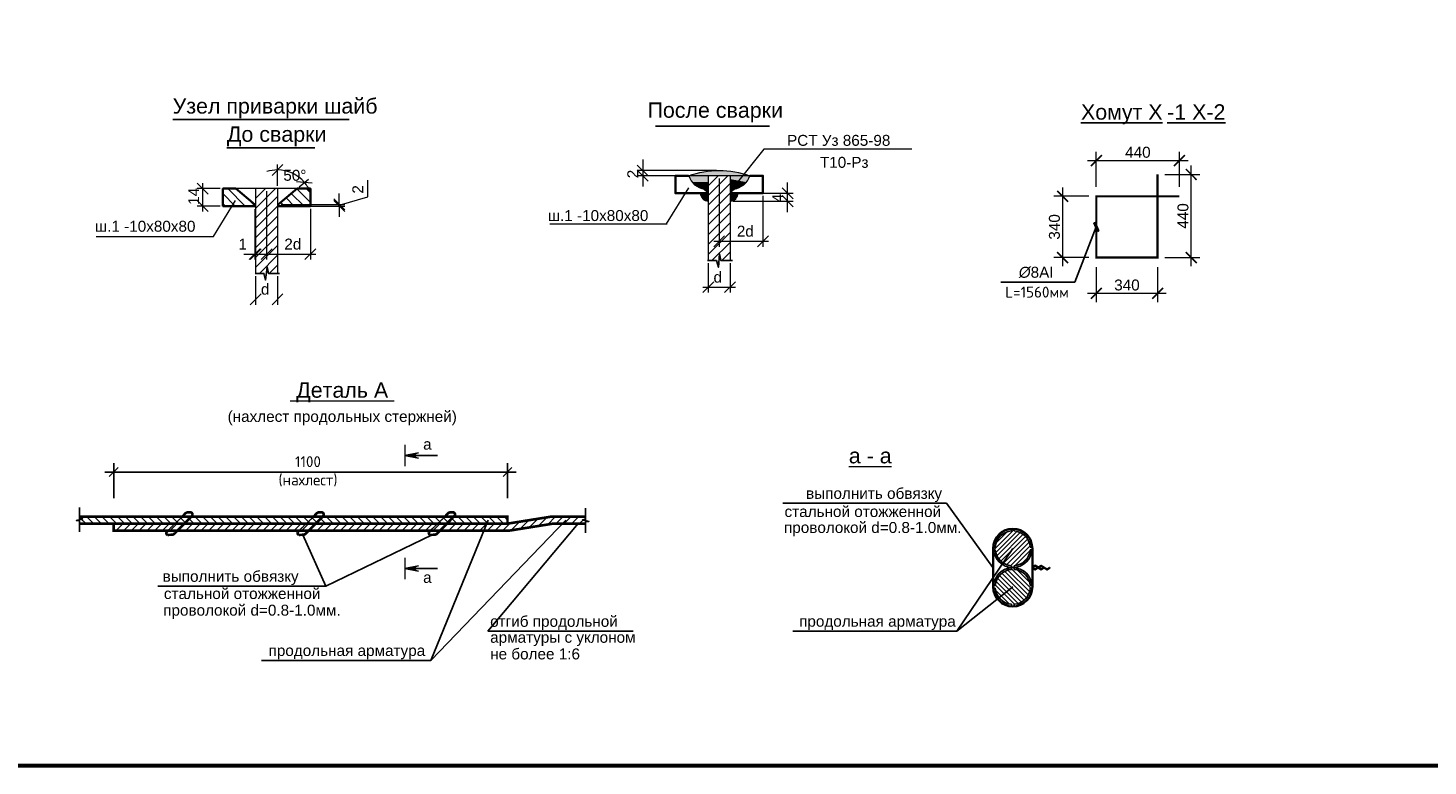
# Model space of a CAD drawing. Header units: millimetres. Extents: x 2063114 to 14983986, y -126020516 to 213791.
# Tile 528 of 656: x 2323923 to 2355918, y -467191 to -450328. Entities that reach past the tile are written whole.
import ezdxf
from ezdxf.enums import TextEntityAlignment as Align

# ---------------------------------------------------------------- set-up
doc = ezdxf.new("R2010")
doc.units = ezdxf.units.MM
doc.linetypes.add('HIDDEN', pattern=[0.375, 0.25, -0.125])
doc.layers.get('Defpoints').update_dxf_attribs({"color": 6, "lineweight": 35})
for name, color, linetype, lineweight in [('007-Extension', 32, 'Continuous', 15), ('RRRштриховка', 254, 'Continuous', 0), ('Арматура', 141, 'Continuous', 20), ('РАЗМЕР АР', 150, 'Continuous', 20)]:
    doc.layers.add(name, color=color, linetype=linetype, lineweight=lineweight)
for name, color, linetype in [('PDF _0', 7, 'Continuous'), ('PDF _ар-ра', 7, 'Continuous'), ('PDF _РАЗМЕРЫ КЖ', 7, 'Continuous'), ('PDF _Текст', 7, 'Continuous')]:
    doc.layers.add(name, color=color, linetype=linetype)
doc.styles.get("Standard").update_dxf_attribs({"font": 'arial.ttf'})
doc.dimstyles.new('STANDARD$0', dxfattribs={"dimtxt": 250, "dimasz": 200, "dimexe": 200, "dimexo": 300, "dimgap": 100, "dimtad": 1, "dimdec": 0, "dimzin": 1, "dimdsep": 46, "dimtxsty": 'Standard', "dimblk1": 'OBLIQUE', "dimblk2": 'OBLIQUE', "dimsah": 1, "dimcen": 2.5, "dimdle": 200, "dimadec": 0, "dimazin": 0, "dimtfac": 1, "dimtdec": 0, "dimtmove": 0, "dimatfit": 3, "dimldrblk": 'OBLIQUE', "dimfxl": 600, "dimfxlon": 1, "dimtolj": 1, "dimtzin": 1, "dimarcsym": 0})

# ---------------------------------------------------------------- blocks, each defined once
blk = doc.blocks.new('*U1592')
at = {"color": 0, "lineweight": 60, "ltscale": 25}
blk.add_lwpolyline([(-57400, 41500), (-500, 41500), (-500, 500), (-57400, 500)], close=True, dxfattribs=at)
blk = doc.blocks.new('_Oblique')
at = {"color": 0, "linetype": 'ByBlock', "lineweight": -2}
blk.add_line((-0.5, -0.5), (0.5, 0.5), dxfattribs=at)
blk = doc.blocks.new('*D2028')
at = {"layer": 'Defpoints', "color": 0, "lineweight": 30, "transparency": 16777216}
for p in [(2325881, -460474), (2325881, -461493), (2334881, -461493)]:
    blk.add_point(p, dxfattribs=at)
at = {"layer": 'РАЗМЕР АР', "color": 0, "lineweight": -2, "transparency": 16777216}
for p, q in [((2325881, -461074), (2325881, -460274)), ((2334881, -461074), (2334881, -460274)), ((2335081, -460474), (2325681, -460474))]:
    blk.add_line(p, q, dxfattribs=at)
at = {"layer": 'РАЗМЕР АР', "color": 0, "lineweight": -2, "transparency": 16777216, "xscale": 200, "yscale": 200, "zscale": 200, "rotation": 180}
blk.add_blockref('_Oblique', (2325881, -460474), dxfattribs=at)
at = {"layer": 'РАЗМЕР АР', "color": 0, "lineweight": -2, "transparency": 16777216, "xscale": 200, "yscale": 200, "zscale": 200}
blk.add_blockref('_Oblique', (2334881, -460474), dxfattribs=at)
at = {"layer": 'РАЗМЕР АР', "color": 0, "transparency": 16777216, "insert": (2330321, -460457), "char_height": 250, "attachment_point": 5}
blk.add_mtext('\\A1;{\\fISOCPEUR|b0|i0|c204|p34;1100\\P(нахлест)}', dxfattribs=at)
blk = doc.blocks.new('_ArchTick')
at = {"color": 0, "linetype": 'ByBlock', "const_width": 0.15}
blk.add_lwpolyline([(-0.5, -0.5), (0.5, 0.5)], dxfattribs=at)

msp = doc.modelspace()

# ---------------------------------------------------------------- hatches: boundary and pattern name
h = msp.add_hatch(color=0)
h.paths.add_polyline_path([(2332845.53345, -460034.50896), (2332536.15845, -460096.38396), (2332752.72095, -460096.38396)])
h.paths.add_polyline_path([(2332752.72095, -460096.38396), (2332536.15845, -460096.38396), (2332845.53345, -460158.25896)])
h = msp.add_hatch(color=0)
h.paths.add_polyline_path([(2332845.53345, -462740.38602), (2332536.15845, -462678.51102), (2332752.72095, -462678.51102)])
h.paths.add_polyline_path([(2332752.72095, -462678.51102), (2332536.15845, -462678.51102), (2332845.53345, -462616.63602)])
at = {"layer": 'RRRштриховка', "ltscale": 1.5}
h = msp.add_hatch(dxfattribs=at)
h.set_pattern_fill('ANSI31', color=0, scale=1000, angle=180, style=0)
h.set_pattern_definition([(135, (2027534.72, -530935.65), (88.38835, 88.38835), [])])
h.paths.add_polyline_path([(2334441.83175, -461573.41885), (2334074.52502, -461573.41885), (2334153.5045, -461493.41885), (2334409.0165, -461493.41885)])
h.paths.add_polyline_path([(2334881.01492, -461653.41885), (2333995.54554, -461653.41885), (2334074.52502, -461573.41885), (2334881.01492, -461573.41885)])
h.paths.add_polyline_path([(2334881.01492, -461573.41885), (2334441.83175, -461573.41885), (2334409.0165, -461493.41885), (2334881.01492, -461493.41885)])
h.paths.add_polyline_path([(2333869.11219, -461573.41885), (2331074.52502, -461573.41885), (2331153.5045, -461493.41885), (2333953.83883, -461493.41885)])
h.paths.add_polyline_path([(2333784.38554, -461653.41885), (2330995.54554, -461653.41885), (2331074.52502, -461573.41885), (2333869.11219, -461573.41885)])
h.paths.add_polyline_path([(2333995.54554, -461653.41885), (2333784.38554, -461653.41885), (2333869.11219, -461573.41885), (2334074.52502, -461573.41885)])
h.paths.add_polyline_path([(2334074.52502, -461573.41885), (2333869.11219, -461573.41885), (2333953.83883, -461493.41885), (2334153.5045, -461493.41885)])
h.paths.add_polyline_path([(2330995.54554, -461653.41885), (2330784.38554, -461653.41885), (2330869.11219, -461573.41885), (2331074.52502, -461573.41885)])
h.paths.add_polyline_path([(2331074.52502, -461573.41885), (2330869.11219, -461573.41885), (2330953.83883, -461493.41885), (2331153.5045, -461493.41885)])
h.paths.add_polyline_path([(2327784.38554, -461653.41885), (2325881.01492, -461653.41885), (2325112.98635, -461653.41885), (2325112.98635, -461592.7072), (2325187.98635, -461592.7072), (2325105.32198, -461573.41885), (2327869.11219, -461573.41885)])
h.paths.add_polyline_path([(2327869.11219, -461573.41885), (2325105.32198, -461573.41885), (2325037.98635, -461557.7072), (2325112.98635, -461557.7072), (2325112.98635, -461493.41885), (2327953.83883, -461493.41885)])
h.paths.add_polyline_path([(2330784.38554, -461653.41885), (2327995.54554, -461653.41885), (2328074.52502, -461573.41885), (2330869.11219, -461573.41885)])
h.paths.add_polyline_path([(2330869.11219, -461573.41885), (2328074.52502, -461573.41885), (2328153.5045, -461493.41885), (2330953.83883, -461493.41885)])
h.paths.add_polyline_path([(2327995.54554, -461653.41885), (2327784.38554, -461653.41885), (2327869.11219, -461573.41885), (2328074.52502, -461573.41885)])
h.paths.add_polyline_path([(2328074.52502, -461573.41885), (2327869.11219, -461573.41885), (2327953.83883, -461493.41885), (2328153.5045, -461493.41885)])
h = msp.add_hatch(dxfattribs=at)
h.set_pattern_fill('ANSI31', color=0, scale=1000, angle=90, style=0)
h.set_pattern_definition([(225, (2027534.72, -530935.65), (-88.38835, 88.38835), [])])
h.paths.add_polyline_path([(2330614.93226, -461813.41885), (2327837.58658, -461813.41885), (2327995.54554, -461653.41885), (2330784.38554, -461653.41885)])
h.paths.add_polyline_path([(2333614.93226, -461813.41885), (2330837.58658, -461813.41885), (2330995.54554, -461653.41885), (2333784.38554, -461653.41885)])
h.paths.add_polyline_path([(2327614.93226, -461813.41885), (2325881.01492, -461813.41885), (2325881.01492, -461653.41885), (2327784.38554, -461653.41885)])
h.paths.add_polyline_path([(2327837.58658, -461813.41885), (2327614.93226, -461813.41885), (2327784.38554, -461653.41885), (2327995.54554, -461653.41885)])
h.paths.add_polyline_path([(2330837.58658, -461813.41885), (2330614.93226, -461813.41885), (2330784.38554, -461653.41885), (2330995.54554, -461653.41885)])
h.paths.add_polyline_path([(2333837.58658, -461813.41885), (2333614.93226, -461813.41885), (2333784.38554, -461653.41885), (2333995.54554, -461653.41885)])
h.paths.add_polyline_path([(2336217.48835, -461573.41885), (2335381.01492, -461573.41885), (2335881.01492, -461493.41885), (2336140.33071, -461493.41885)])
h.paths.add_polyline_path([(2336702.59462, -461573.41885), (2336217.48835, -461573.41885), (2336140.33071, -461493.41885), (2336666.17132, -461493.41885), (2336666.17132, -461517.7072), (2336591.17132, -461517.7072)])
h.paths.add_polyline_path([(2336666.17132, -461653.41885), (2335921.01492, -461653.41885), (2334921.01492, -461813.41885), (2333837.58658, -461813.41885), (2333995.54554, -461653.41885), (2334881.01492, -461653.41885), (2335381.01492, -461573.41885), (2336702.59462, -461573.41885), (2336741.17132, -461592.7072), (2336666.17132, -461592.7072)])
h = msp.add_hatch(dxfattribs=at)
h.set_pattern_fill('ANSI31', color=0, scale=600, style=0)
h.set_pattern_definition([(45, (2250306.44, -1189455.72), (-53.0330086, 53.0330086), [])])
h.paths.add_polyline_path([(2346458.28794, -462657.27937), (2346458.28794, -462617.17671, 0.370891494), (2346827.16135, -462248.30329), (2346867.26402, -462248.30329, 0.0341306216), (2346867.26402, -462188.30329), (2346827.16135, -462188.30329, 0.370891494), (2346458.28794, -461819.42988), (2346458.28794, -461779.32721, 0.0170603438), (2346428.28794, -461778.30329, 0.0170603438), (2346398.28794, -461779.32721), (2346398.28794, -461819.42988, 0.370891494), (2346029.41453, -462188.30329), (2345989.31186, -462188.30329, 0.0341306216), (2345989.31186, -462248.30329), (2346029.41453, -462248.30329, 0.370891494), (2346398.28794, -462617.17671), (2346398.28794, -462657.27937, 0.0170603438), (2346428.28794, -462658.30329, 0.0170603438)])
h = msp.add_hatch(dxfattribs=at)
h.set_pattern_fill('ANSI31', color=0, scale=600, angle=-90, style=0)
h.set_pattern_definition([(315, (2106123.67, -2303851.72), (53.0330086, 53.0330086), [])])
h.paths.add_polyline_path([(2346458.28794, -463537.27937), (2346458.28794, -463497.17671, 0.370891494), (2346827.16135, -463128.30329), (2346867.26402, -463128.30329, 0.0341306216), (2346867.26402, -463068.30329), (2346827.16135, -463068.30329, 0.370891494), (2346458.28794, -462699.42988), (2346458.28794, -462659.32721, 0.0170603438), (2346428.28794, -462658.30329, 0.0170603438), (2346398.28794, -462659.32721), (2346398.28794, -462699.42988, 0.370891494), (2346029.41453, -463068.30329), (2345989.31186, -463068.30329, 0.0341306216), (2345989.31186, -463128.30329), (2346029.41453, -463128.30329, 0.370891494), (2346398.28794, -463497.17671), (2346398.28794, -463537.27937, 0.0170603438), (2346428.28794, -463538.30329, 0.0170603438)])

# ---------------------------------------------------------------- linework, layer by layer
at = {"lineweight": 25}
for p, q in [((2348308.33976, -454769.66133), (2348280.88552, -454781.75534)), ((2348280.88552, -454781.75534), (2348366.40312, -454975.88614)), ((2348393.85735, -454963.79213), (2348308.33976, -454769.66133)), ((2348366.40312, -454975.88614), (2348393.85735, -454963.79213))]:
    msp.add_line(p, q, dxfattribs=at)
msp.add_lwpolyline([(2348337.37144, -454872.77374), (2347845.97703, -456137.97581)], dxfattribs=at)
at = {"lineweight": 25, "extrusion": (0, 1, 0), "elevation": -456137.97581}
msp.add_lwpolyline([(-2347845.97703, 0), (-2346151.59422, 0)], dxfattribs=at)
at = {"color": 0, "const_width": 30.9375}
for points in [[(2332536.15845, -459848.88396), (2332536.15845, -460343.88396)], [(2332536.15845, -462926.01102), (2332536.15845, -462431.01102)]]:
    msp.add_lwpolyline(points, dxfattribs=at)
at = {"color": 0}
for points in [[(2332536.15845, -460096.38396), (2332845.53345, -460034.50896)], [(2332536.15845, -460096.38396), (2333278.65845, -460096.38396)], [(2332536.15845, -460096.38396), (2332845.53345, -460158.25896)], [(2325099.08967, -461283.41885), (2325099.08967, -461544.1305), (2325174.08967, -461544.1305), (2325024.08967, -461579.1305), (2325099.08967, -461579.1305), (2325099.08967, -461843.41885)], [(2336666.17132, -461863.41885), (2336666.17132, -461602.7072), (2336741.17132, -461602.7072), (2336591.17132, -461567.7072), (2336666.17132, -461567.7072), (2336666.17132, -461303.41885)], [(2344913.04251, -461186.65531), (2341172.39873, -461186.65531)], [(2330206.10467, -461909.22804), (2330727.18229, -463082.1474), (2333158.27218, -461909.22804)], [(2332536.15845, -462678.51102), (2332845.53345, -462616.63602)], [(2332536.15845, -462678.51102), (2333278.65845, -462678.51102)], [(2332536.15845, -462678.51102), (2332845.53345, -462740.38602)], [(2326888.5518, -463082.1474), (2330727.18229, -463082.1474)], [(2345146.7387, -464108.3309), (2346428.28794, -463098.30329)], [(2337750.96141, -464110.49697), (2334430.15283, -464110.49697)], [(2341403.46623, -464108.3309), (2345146.7387, -464108.3309)], [(2329256.36409, -464776.95633), (2333127.77091, -464776.95633)]]:
    msp.add_lwpolyline(points, dxfattribs=at)
at = {"color": 0, "ltscale": 1.5, "const_width": 60}
for points in [[(2327114.93226, -461813.41885), (2327084.44357, -461853.06764, 0.406548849), (2327113.62066, -461910.37644), (2327202.92369, -461908.07964, 0.2244986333), (2327280.21051, -461871.53629), (2327670.40636, -461476.2986, 0.6333215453), (2327631.76295, -461394.57027), (2327583.93045, -461394.57027, 0.2204430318), (2327507.6337, -461429.92659), (2327453.83883, -461493.41885)], [(2330114.93226, -461813.41885), (2330084.44357, -461853.06764, 0.406548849), (2330113.62066, -461910.37644), (2330202.92369, -461908.07964, 0.2244986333), (2330280.21051, -461871.53629), (2330670.40636, -461476.2986, 0.6333215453), (2330631.76295, -461394.57027), (2330583.93045, -461394.57027, 0.2204430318), (2330507.6337, -461429.92659), (2330453.83883, -461493.41885)], [(2333114.93226, -461813.41885), (2333084.44357, -461853.06764, 0.406548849), (2333113.62066, -461910.37644), (2333202.92369, -461908.07964, 0.2244986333), (2333280.21051, -461871.53629), (2333670.40636, -461476.2986, 0.6333215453), (2333631.76295, -461394.57027), (2333583.93045, -461394.57027, 0.2204430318), (2333507.6337, -461429.92659), (2333453.83883, -461493.41885)]]:
    msp.add_lwpolyline(points, format="xyb", dxfattribs=at)
at = {"color": 0, "ltscale": 1.5}
for points in [[(2344913.04251, -461186.65531), (2345972.28794, -462658.30329)], [(2333127.77091, -464776.95633), (2334441.8809, -461573.29901)], [(2333127.77091, -464776.95633), (2336215.99459, -461574.96764)], [(2336495.18616, -461653.41885), (2334430.15283, -464110.49697)], [(2346398.28794, -461819.42988), (2346398.28794, -461779.32721)], [(2346458.28794, -461819.42988), (2346458.28794, -461779.32721)], [(2345146.7387, -464108.3309), (2346428.28794, -462218.30329)], [(2345988.28794, -463098.30329), (2345988.28794, -462218.30329)], [(2346029.41453, -462188.30329), (2345989.31186, -462188.30329)], [(2346029.41453, -462248.30329), (2345989.31186, -462248.30329)], [(2346827.16135, -462188.30329), (2346867.26402, -462188.30329)], [(2346827.16135, -462248.30329), (2346867.26402, -462248.30329)], [(2346868.28794, -463098.30329), (2346868.28794, -462218.30329)], [(2346398.28794, -462617.17671), (2346398.28794, -462657.27937)], [(2346458.28794, -462617.17671), (2346458.28794, -462657.27937)], [(2346939.69496, -462605.37611), (2346868.28794, -462648.22033)], [(2346868.28794, -462648.22033), (2346939.69496, -462605.37611), (2347077.17567, -462687.86454), (2347128.15095, -462657.27937)], [(2346884.28794, -462657.27937), (2346939.69496, -462624.03516), (2347077.17567, -462706.52359), (2347143.70016, -462666.6089)], [(2347010.65119, -462647.94985), (2347077.17567, -462608.03516), (2347214.65639, -462690.52359), (2347270.06341, -462657.27937)], [(2347026.2004, -462657.27937), (2347077.17567, -462626.69421), (2347214.65639, -462709.18263), (2347285.61261, -462666.6089)], [(2346398.28794, -462699.42988), (2346398.28794, -462659.32721)], [(2346458.28794, -462699.42988), (2346458.28794, -462659.32721)], [(2346884.28794, -462657.27937), (2346939.69496, -462690.52359), (2346995.10199, -462657.27937)], [(2346884.28794, -462675.93842), (2346939.69496, -462709.18263), (2347010.65119, -462666.6089)], [(2347270.06341, -462657.27937), (2347285.61261, -462666.6089)], [(2346029.41453, -463068.30329), (2345989.31186, -463068.30329)], [(2346029.41453, -463128.30329), (2345989.31186, -463128.30329)], [(2346827.16135, -463068.30329), (2346867.26402, -463068.30329)], [(2346827.16135, -463128.30329), (2346867.26402, -463128.30329)], [(2346398.28794, -463497.17671), (2346398.28794, -463537.27937)], [(2346458.28794, -463497.17671), (2346458.28794, -463537.27937)]]:
    msp.add_lwpolyline(points, dxfattribs=at)
at = {"color": 0, "ltscale": 1.5, "const_width": 60}
for points in [[(2325112.98635, -461493.41885), (2334881.01492, -461493.41885), (2334881.01492, -461653.41885), (2334881.01492, -461653.41885), (2325112.98635, -461653.41885)], [(2336666.17132, -461653.41885), (2335921.01492, -461653.41885), (2334921.01492, -461813.41885), (2325881.01492, -461813.41885), (2325881.01492, -461653.41885), (2334881.01492, -461653.41885), (2335881.01492, -461493.41885), (2336666.17132, -461493.41885)]]:
    msp.add_lwpolyline(points, dxfattribs=at)
at = {"color": 0, "linetype": 'HIDDEN', "ltscale": 0.2}
for points in [[(2327114.93226, -461813.41885), (2327453.83883, -461493.41885)], [(2330114.93226, -461813.41885), (2330453.83883, -461493.41885)], [(2333114.93226, -461813.41885), (2333453.83883, -461493.41885)]]:
    msp.add_lwpolyline(points, dxfattribs=at)
at = {"color": 0, "ltscale": 1.5}
msp.add_lwpolyline([(2346884.28794, -462638.62033), (2346884.28794, -462218.30329, 1), (2345972.28794, -462218.30329), (2345972.28794, -463098.30329, 1), (2346884.28794, -463098.30329), (2346884.28794, -462657.27937)], format="xyb", dxfattribs=at)
for centre in [(2346428.28794, -462218.30329), (2346428.28794, -463098.30329)]:
    msp.add_circle(centre, 440, dxfattribs=at)
for centre, start, end in [((2346428.28794, -462218.30329), 94.301222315, 175.698777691), ((2346428.28794, -462218.30329), 4.301222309, 85.698777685), ((2346428.28794, -462218.30329), 184.301222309, 265.698777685), ((2346428.28794, -462218.30329), 274.301222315, 355.698777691), ((2346428.28794, -463098.30329), 94.301222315, 175.698777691), ((2346428.28794, -463098.30329), 4.301222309, 85.698777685), ((2346428.28794, -463098.30329), 184.301222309, 265.698777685), ((2346428.28794, -463098.30329), 274.301222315, 355.698777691)]:
    msp.add_arc(centre, 400, start, end, dxfattribs=at)
at = {"layer": 'PDF _0', "lineweight": 25}
for points in [[(2327228.91402, -452419.40809), (2331265.05937, -452419.40809)], [(2338265.38747, -452569.20969), (2340865.76746, -452569.20969)], [(2328469.63728, -453063.51507), (2330478.81977, -453063.51507)], [(2340019.76111, -455641.83379), (2339757.50056, -455641.83379), (2339726.38491, -455490.70059), (2339699.71434, -455792.96699), (2339655.2634, -455641.83379), (2339455.23417, -455641.83379)], [(2329673.71572, -455935.47745), (2329415.90027, -455935.47745), (2329384.78461, -455784.34425), (2329353.66895, -456086.61064), (2329313.66311, -455935.47745), (2329113.63388, -455935.47745)]]:
    msp.add_lwpolyline(points, dxfattribs=at)
at = {"layer": 'PDF _0', "lineweight": 13}
for points in [[(2329500.35705, -453699.59517), (2329749.28232, -453446.22481)], [(2337841.66505, -453459.29264), (2338095.03541, -453708.2179)], [(2338095.03541, -453828.23544), (2337841.66505, -453579.31017)], [(2328037.92113, -454121.8791), (2327788.99586, -453872.95383)], [(2330416.04642, -453872.95383), (2330060.4389, -453841.83817)], [(2341157.70517, -453979.36863), (2341406.63044, -454228.2939)], [(2327788.99586, -454273.01229), (2328037.92113, -454521.93756)], [(2330909.45185, -454233.00645), (2331162.82221, -454481.93171)], [(2331162.82221, -454521.93756), (2330909.45185, -454273.01229)], [(2341406.63044, -454410.54275), (2341157.70517, -454157.17239)], [(2339841.95735, -455077.30685), (2339593.03209, -455326.23212)], [(2340593.17824, -455326.23212), (2340842.1035, -455077.30685)], [(2328980.28106, -455619.87577), (2329229.20632, -455370.95051)], [(2329251.43179, -455370.95051), (2328998.06143, -455619.87577)], [(2329500.35705, -455370.95051), (2329251.43179, -455619.87577)], [(2330247.13285, -455619.87577), (2330500.5032, -455370.95051)], [(2339593.03209, -456126.34904), (2339344.10682, -456375.2743)], [(2339841.95735, -456375.2743), (2340090.88261, -456126.34904)], [(2329251.43179, -456402.21232), (2328998.06143, -456651.13758)], [(2329500.35705, -456651.13758), (2329749.28232, -456402.21232)]]:
    msp.add_lwpolyline(points, dxfattribs=at)
at = {"layer": 'PDF _ар-ра', "lineweight": 35}
for points in [[(2329104.74369, -454357.46908), (2328673.56957, -453997.41646), (2328375.74827, -453997.41646), (2328375.74827, -454397.47492), (2329104.74369, -454397.47492)], [(2329642.60006, -454357.46908), (2329642.60006, -454397.47492), (2330376.04057, -454397.47492), (2330376.04057, -453997.41646), (2330073.77418, -453997.41646)]]:
    msp.add_lwpolyline(points, close=True, dxfattribs=at)
for points in [[(2339019.61496, -453703.77281), (2338717.34857, -453703.77281), (2338717.34857, -454103.83127), (2339446.34398, -454103.83127), (2339446.34398, -454063.82542), (2339379.66757, -454010.48429)], [(2340415.37448, -453703.77281), (2340717.64087, -453703.77281), (2340717.64087, -454103.83127), (2339988.64545, -454103.83127), (2339988.64545, -454063.82542), (2340055.32186, -454010.48429)]]:
    msp.add_lwpolyline(points, dxfattribs=at)
at = {"layer": 'PDF _РАЗМЕРЫ КЖ', "lineweight": 13}
for points in [[(2337970.57278, -453334.83), (2337970.57278, -453583.75527), (2337970.57278, -453703.77281), (2337970.57278, -453952.69807)], [(2344118.13778, -453094.79493), (2340739.86634, -453094.79493), (2340108.66299, -453890.46675)], [(2329624.81969, -453935.18515), (2329624.81969, -453446.22481)], [(2339655.2634, -453583.75527), (2337841.66505, -453583.75527)], [(2328313.51696, -453997.41646), (2327788.99586, -453997.41646)], [(2327913.4585, -453872.95383), (2327913.4585, -454521.93756)], [(2328886.93408, -454397.47492), (2328486.87562, -453997.41646)], [(2330073.77418, -453997.41646), (2328673.56957, -453997.41646)], [(2329122.52406, -454001.86156), (2329126.96916, -453997.41646)], [(2329122.52406, -454224.11626), (2329349.22386, -453997.41646)], [(2329122.52406, -454450.81605), (2329575.92365, -453997.41646)], [(2329122.52406, -453997.41646), (2329122.52406, -455935.47745), (2329313.66311, -455935.47745)], [(2329624.81969, -453997.41646), (2329624.81969, -455935.47745), (2329415.90027, -455935.47745)], [(2330376.04057, -454313.01814), (2330064.88399, -454006.30665)], [(2330122.67021, -453957.41062), (2330336.03473, -453779.60686)], [(2330376.04057, -454090.76344), (2330282.6936, -453997.41646)], [(2331033.91448, -454379.69455), (2331687.3433, -454184.11041), (2331687.3433, -453806.27742)], [(2338957.38364, -453703.77281), (2337841.66505, -453703.77281)], [(2338517.31934, -454806.15612), (2339028.50515, -453979.36863)], [(2339468.56945, -453708.2179), (2339468.56945, -453703.77281), (2339468.56945, -455641.83379), (2339655.2634, -455641.83379)], [(2339468.56945, -453930.4726), (2339695.26925, -453703.77281)], [(2339468.56945, -454157.17239), (2339917.52395, -453703.77281)], [(2339468.56945, -454379.42709), (2339966.41998, -453881.57657)], [(2339717.49472, -453766.00412), (2339717.49472, -455326.23212)], [(2339966.41998, -453703.77281), (2339966.41998, -455641.83379), (2339757.50056, -455641.83379)], [(2341282.16781, -454535.00538), (2341282.16781, -454281.63503), (2341282.16781, -454103.83127), (2341282.16781, -453854.906)], [(2325477.54698, -455095.35468), (2328162.38376, -455095.35468), (2328664.67938, -454268.5672)], [(2328660.23429, -454397.47492), (2328375.74827, -454112.98891)], [(2329104.74369, -454393.02983), (2328891.37918, -454179.66532)], [(2329122.52406, -454673.07075), (2329624.81969, -454175.22022)], [(2329375.89442, -454059.64778), (2329375.89442, -455619.87577)], [(2329784.84307, -454397.47492), (2329700.38628, -454313.01814)], [(2330007.09777, -454397.47492), (2329820.40382, -454210.78098)], [(2330233.79756, -454397.47492), (2329940.42136, -454108.54381)], [(2331033.91448, -454357.46908), (2331033.91448, -454108.54381)], [(2339468.56945, -454606.12689), (2339966.41998, -454103.83127)], [(2340028.6513, -454281.63503), (2341406.63044, -454281.63503)], [(2340210.90015, -454103.83127), (2341406.63044, -454103.83127)], [(2340717.64087, -454166.06258), (2340717.64087, -455326.23212)], [(2328313.51696, -454397.47492), (2327788.99586, -454397.47492)], [(2328437.97959, -454397.47492), (2328375.74827, -454335.24361)], [(2329104.74369, -454397.47492), (2329122.52406, -454397.47492)], [(2329104.74369, -454464.15133), (2329104.74369, -455619.87577)], [(2329122.52406, -454899.77055), (2329624.81969, -454397.47492), (2329642.60006, -454397.47492)], [(2329122.52406, -454464.15133), (2329122.52406, -455619.87577)], [(2329122.52406, -455122.02525), (2329624.81969, -454624.17472)], [(2329704.83138, -454357.46908), (2331162.82221, -454357.46908)], [(2329704.83138, -454397.47492), (2331162.82221, -454397.47492)], [(2330376.04057, -454459.70624), (2330376.04057, -455619.87577)], [(2331033.91448, -454357.46908), (2331033.91448, -454397.47492), (2331033.91448, -454357.46908)], [(2331033.91448, -454397.47492), (2331033.91448, -454646.40019)], [(2339468.56945, -454828.38159), (2339966.41998, -454330.53106)], [(2339468.56945, -455055.08138), (2339966.41998, -454552.78576)], [(2329122.52406, -455348.72504), (2329624.81969, -454846.42942)], [(2335845.81784, -454801.71102), (2338530.65462, -454801.71102)], [(2339468.56945, -455277.33608), (2339966.41998, -454779.48555)], [(2329122.52406, -455570.97974), (2329624.81969, -455073.12921)], [(2339468.56945, -455504.03588), (2339966.41998, -455001.74025)], [(2339553.02624, -455641.83379), (2339966.41998, -455228.44005)], [(2339593.03209, -455201.76948), (2340842.1035, -455201.76948)], [(2328855.81842, -455495.41314), (2329104.74369, -455495.41314), (2329122.52406, -455495.41314), (2329375.89442, -455495.41314)], [(2329122.52406, -455797.67953), (2329624.81969, -455295.38391)], [(2329211.42594, -455935.47745), (2329624.81969, -455522.08371)], [(2329251.43179, -455495.41314), (2330500.5032, -455495.41314)], [(2339779.72603, -455641.83379), (2339966.41998, -455450.69475)], [(2329433.68064, -455935.47745), (2329624.81969, -455744.33841)], [(2339468.56945, -455704.06511), (2339468.56945, -456375.2743)], [(2339966.41998, -455704.06511), (2339966.41998, -456375.2743)], [(2329122.52406, -455997.70876), (2329122.52406, -456651.13758)], [(2329624.81969, -455997.70876), (2329624.81969, -456651.13758)], [(2339344.10682, -456250.81167), (2340090.88261, -456250.81167)]]:
    msp.add_lwpolyline(points, dxfattribs=at)
for points in [[(2330370.58262, -454071.53672, 0.0783928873), (2330241.65893, -453857.27994, 0.2216890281), (2329627.04223, -453570.68744, 0.0783931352), (2329380.04232, -453609.65304)], [(2340415.37448, -453703.77281), (2339019.61496, -453703.77281, -0.1709499), (2340418.8993, -453703.28011)]]:
    msp.add_lwpolyline(points, format="xyb", dxfattribs=at)
for centre, radius, start, end in [((2339439.67631, -453572.64259), 437.84169, 197.435300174, 262.562259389), ((2339999.75822, -453572.64259), 437.84169, 277.437740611, 342.564699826), ((2339470.79201, -454101.60871), 180.02632, 180.000004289, 269.999995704), ((2339968.64252, -454101.60871), 180.02632, 270.000004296, 359.999995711)]:
    msp.add_arc(centre, radius, start, end, dxfattribs=at)
at = {"layer": 'PDF _РАЗМЕРЫ КЖ', "transparency": 33554559}
for points in [[(2339188.52853, -453654.87677), (2340415.37448, -453703.77281), (2339019.61496, -453703.77281)], [(2339361.8872, -453614.87093), (2340246.4609, -453654.87677), (2339188.52853, -453654.87677)], [(2340246.4609, -453654.87677), (2339188.52853, -453654.87677), (2340415.37448, -453703.77281)], [(2339539.69096, -453592.64546), (2340073.10224, -453614.87093), (2339361.8872, -453614.87093)], [(2340073.10224, -453614.87093), (2339361.8872, -453614.87093), (2340246.4609, -453654.87677)], [(2339717.49472, -453583.75527), (2339895.29848, -453592.64546), (2339539.69096, -453592.64546)], [(2339895.29848, -453592.64546), (2339539.69096, -453592.64546), (2340073.10224, -453614.87093)], [(2339468.56945, -453703.77281), (2339019.61496, -453703.77281), (2339468.56945, -453779.3394)], [(2339019.61496, -453703.77281), (2339468.56945, -453779.3394), (2339050.73062, -453779.3394)], [(2339468.56945, -453779.3394), (2339050.73062, -453779.3394), (2339468.56945, -453850.46091)], [(2339050.73062, -453779.3394), (2339468.56945, -453850.46091), (2339095.18156, -453850.46091)], [(2339468.56945, -453850.46091), (2339095.18156, -453850.46091), (2339468.56945, -453908.24713)], [(2339095.18156, -453850.46091), (2339468.56945, -453908.24713), (2339157.41287, -453908.24713)], [(2339468.56945, -453908.24713), (2339157.41287, -453908.24713), (2339468.56945, -453957.14316)], [(2339157.41287, -453908.24713), (2339468.56945, -453957.14316), (2339224.08928, -453957.14316)], [(2339468.56945, -453957.14316), (2339224.08928, -453957.14316), (2339468.56945, -453988.25882)], [(2339224.08928, -453957.14316), (2339468.56945, -453988.25882), (2339299.65588, -453988.25882)], [(2339468.56945, -453988.25882), (2339299.65588, -453988.25882), (2339468.56945, -454010.48429)], [(2339299.65588, -453988.25882), (2339468.56945, -454010.48429), (2339379.66757, -454010.48429)], [(2340415.37448, -453703.77281), (2339966.41998, -453703.77281), (2340384.25882, -453779.3394)], [(2339966.41998, -453703.77281), (2340384.25882, -453779.3394), (2339966.41998, -453779.3394)], [(2340384.25882, -453779.3394), (2339966.41998, -453779.3394), (2340339.80788, -453850.46091)], [(2339966.41998, -453779.3394), (2340339.80788, -453850.46091), (2339966.41998, -453850.46091)], [(2340339.80788, -453850.46091), (2339966.41998, -453850.46091), (2340282.02166, -453908.24713)], [(2339966.41998, -453850.46091), (2340282.02166, -453908.24713), (2339966.41998, -453908.24713)], [(2340282.02166, -453908.24713), (2339966.41998, -453908.24713), (2340210.90015, -453957.14316)], [(2339966.41998, -453908.24713), (2340210.90015, -453957.14316), (2339966.41998, -453957.14316)], [(2340210.90015, -453957.14316), (2339966.41998, -453957.14316), (2340135.33355, -453988.25882)], [(2339966.41998, -453957.14316), (2340135.33355, -453988.25882), (2339966.41998, -453988.25882)], [(2340135.33355, -453988.25882), (2339966.41998, -453988.25882), (2340055.32186, -454010.48429)], [(2339966.41998, -453988.25882), (2340055.32186, -454010.48429), (2339966.41998, -454010.48429)], [(2339468.56945, -454103.83127), (2339290.76569, -454103.83127), (2339468.56945, -454134.94692)], [(2339290.76569, -454103.83127), (2339468.56945, -454134.94692), (2339290.76569, -454134.94692)], [(2339468.56945, -454134.94692), (2339290.76569, -454134.94692), (2339468.56945, -454166.06258)], [(2339290.76569, -454134.94692), (2339468.56945, -454166.06258), (2339299.65588, -454166.06258)], [(2339468.56945, -454166.06258), (2339299.65588, -454166.06258), (2339468.56945, -454192.73315)], [(2339299.65588, -454166.06258), (2339468.56945, -454192.73315), (2339312.99116, -454192.73315)], [(2339468.56945, -454192.73315), (2339312.99116, -454192.73315), (2339468.56945, -454219.40371)], [(2339312.99116, -454192.73315), (2339468.56945, -454219.40371), (2339330.77154, -454219.40371)], [(2339468.56945, -454219.40371), (2339330.77154, -454219.40371), (2339468.56945, -454241.62918)], [(2339330.77154, -454219.40371), (2339468.56945, -454241.62918), (2339352.99701, -454241.62918)], [(2339468.56945, -454241.62918), (2339352.99701, -454241.62918), (2339468.56945, -454259.40956)], [(2339352.99701, -454241.62918), (2339468.56945, -454259.40956), (2339379.66757, -454259.40956)], [(2339379.66757, -454010.48429), (2339468.56945, -454010.48429), (2339468.56945, -454081.6058)], [(2339468.56945, -454259.40956), (2339379.66757, -454259.40956), (2339468.56945, -454272.74484)], [(2339379.66757, -454259.40956), (2339468.56945, -454272.74484), (2339406.33814, -454272.74484)], [(2339468.56945, -454281.63503), (2339437.4538, -454281.63503), (2339406.33814, -454272.74484)], [(2339406.33814, -454272.74484), (2339468.56945, -454272.74484), (2339468.56945, -454281.63503)], [(2339468.56945, -454281.63503), (2339468.56945, -454281.63503), (2339437.4538, -454281.63503)], [(2339966.41998, -454081.6058), (2339966.41998, -454081.6058), (2339966.41998, -454010.48429)], [(2339966.41998, -454081.6058), (2339966.41998, -454010.48429), (2340055.32186, -454010.48429)], [(2340148.66884, -454103.83127), (2339966.41998, -454103.83127), (2340144.22374, -454134.94692)], [(2339966.41998, -454103.83127), (2340144.22374, -454134.94692), (2339966.41998, -454134.94692)], [(2340144.22374, -454134.94692), (2339966.41998, -454134.94692), (2340135.33355, -454166.06258)], [(2339966.41998, -454134.94692), (2340135.33355, -454166.06258), (2339966.41998, -454166.06258)], [(2340135.33355, -454166.06258), (2339966.41998, -454166.06258), (2340121.99827, -454192.73315)], [(2339966.41998, -454166.06258), (2340121.99827, -454192.73315), (2339966.41998, -454192.73315)], [(2340121.99827, -454192.73315), (2339966.41998, -454192.73315), (2340104.2179, -454219.40371)], [(2339966.41998, -454192.73315), (2340104.2179, -454219.40371), (2339966.41998, -454219.40371)], [(2340104.2179, -454219.40371), (2339966.41998, -454219.40371), (2340081.99243, -454241.62918)], [(2339966.41998, -454219.40371), (2340081.99243, -454241.62918), (2339966.41998, -454241.62918)], [(2340081.99243, -454241.62918), (2339966.41998, -454241.62918), (2340055.32186, -454259.40956)], [(2339966.41998, -454241.62918), (2340055.32186, -454259.40956), (2339966.41998, -454259.40956)], [(2340055.32186, -454259.40956), (2339966.41998, -454259.40956), (2340028.6513, -454272.74484)], [(2339966.41998, -454259.40956), (2340028.6513, -454272.74484), (2339966.41998, -454272.74484)], [(2339997.53564, -454281.63503), (2339966.41998, -454281.63503), (2339966.41998, -454272.74484)], [(2339966.41998, -454272.74484), (2340028.6513, -454272.74484), (2339997.53564, -454281.63503)], [(2339997.53564, -454281.63503), (2339997.53564, -454281.63503), (2339966.41998, -454281.63503)]]:
    msp.add_solid(points, dxfattribs=at)
at = {"layer": 'Арматура', "const_width": 50}
msp.add_lwpolyline([(2350237.37144, -454172.77374), (2348337.37144, -454172.77374), (2348337.37144, -455572.77374), (2349737.37144, -455572.77374), (2349737.37144, -453672.77374)], dxfattribs=at)
at = {"layer": 'РАЗМЕР АР'}
for p, q in [((2348137.37144, -453356.14919), (2350437.37144, -453356.14919)), ((2348337.37144, -453956.14919), (2348337.37144, -453156.14919)), ((2350237.37144, -453956.14919), (2350237.37144, -453156.14919)), ((2349906.26134, -453672.77374), (2350706.26134, -453672.77374)), ((2350506.26134, -455772.77374), (2350506.26134, -453472.77374)), ((2347568.48154, -455772.77374), (2347568.48154, -453972.77374)), ((2348168.48154, -454172.77374), (2347368.48154, -454172.77374)), ((2348168.48154, -455572.77374), (2347368.48154, -455572.77374)), ((2349906.26134, -455572.77374), (2350706.26134, -455572.77374)), ((2348337.37144, -455789.39828), (2348337.37144, -456589.39828)), ((2349737.37144, -455789.39828), (2349737.37144, -456589.39828)), ((2348137.37144, -456389.39828), (2349937.37144, -456389.39828))]:
    msp.add_line(p, q, dxfattribs=at)

# ---------------------------------------------------------------- block references
msp.add_blockref('*U1592', (2379792.08613, -467691.31434))
at = {"layer": 'РАЗМЕР АР', "xscale": 250, "yscale": 250, "zscale": 250}
for p, rotation in [((2348337.37144, -453356.14919), 180), ((2350506.26134, -453672.77374), 90), ((2347568.48154, -454172.77374), 90), ((2347568.48154, -455572.77374), 270), ((2350506.26134, -455572.77374), 270), ((2348337.37144, -456389.39828), 180)]:
    msp.add_blockref('_ArchTick', p, dxfattribs=dict(at, rotation=rotation))
for p in [(2350237.37144, -453356.14919), (2349737.37144, -456389.39828)]:
    msp.add_blockref('_ArchTick', p, dxfattribs=at)

# ---------------------------------------------------------------- texts
for s, p in [('%%UХомут Х', (2347987.29218, -452421.5747)), ('%%U-1 X-2', (2349956.74544, -452421.5747))]:
    msp.add_text(s, height=350).set_placement(p)
at = {"char_height": 350, "attachment_point": 7}
for s, insert in [('Узел приварки шайб', (2327228.91402, -452389.34261)), ('До сварки', (2328469.63728, -453033.44959))]:
    msp.add_mtext(s, dxfattribs=dict(at, insert=insert))
at = {"lineweight": 25, "char_height": 250, "attachment_point": 1}
for s, insert, width in [('{\\fArial|b0|i1|c204|p34;%%C}8АI', (2346564.75021, -455784.51479), 839.5833333), ('{\\fISOCPEUR|b0|i0|c204|p34;L=1560мм}', (2346256.96187, -456237.97581), 1594.3181818)]:
    msp.add_mtext(s, dxfattribs=dict(at, insert=insert, width=width))
at = {"layer": '007-Extension', "color": 0}
for s, height, p in [('%%U Деталь A ', 350, (2331103.9132, -458776.29547)), ('(нахлест продольных стержней)', 250, (2331103.9132, -459328.45432)), ('a', 250, (2333049.73542, -459962.81273)), ('%%Ua - a', 350, (2343170.53341, -460276.11448)), ('a', 250, (2333049.73542, -463006.48811)), ('продольная арматура ', 250, (2343383.71977, -464008.3309)), ('продольная арматура ', 250, (2331258.61348, -464676.95633))]:
    msp.add_text(s, height=height, dxfattribs=at).set_placement(p, align=Align.CENTER)
for s, p in [('выполнить обвязку', (2341704.78461, -461086.65531)), ('стальной отожженной ', (2341212.18779, -461501.26709)), ('проволокой d=0.8-1.0мм.  ', (2341200.05644, -461865.87888)), ('выполнить обвязку', (2327000.19977, -462982.1474)), ('стальной отожженной ', (2327027.70634, -463375.72257)), ('проволокой d=0.8-1.0мм.  ', (2327012.39865, -463755.39538)), ('отгиб продольной ', (2334484.63979, -464010.49697)), ('арматуры с уклоном ', (2334484.63979, -464375.3743)), ('не более 1:6', (2334484.63979, -464755.26485))]:
    msp.add_text(s, height=250, dxfattribs=at).set_placement(p)
at = {"layer": '007-Extension', "color": 0, "attachment_point": 7}
for s, insert, char_height in [('После сварки', (2338081.02134, -452483.92533), 350), ('РСТ Уз 865-98', (2341268.83252, -453023.67342), 250), ('Т10-Рз', (2342020.05341, -453525.96905), 250), ('ш.1 -10х80х80', (2335801.3669, -454741.89097), 250), ('ш.1 -10х80х80', (2325450.87642, -454986.63859), 250), ('1', (2328731.35579, -455393.17598), 250), ('2d', (2329780.39798, -455393.17598), 250), ('d', (2329246.9867, -456424.43779), 250)]:
    msp.add_mtext(s, dxfattribs=dict(at, insert=insert, char_height=char_height))
at = {"layer": 'PDF _Текст', "attachment_point": 7}
for s, insert, char_height in [('50°', (2329757.36606, -453821.41347), 249.982884), ('2d', (2340121.99827, -455099.53232), 249.982884), ('d', (2339588.58699, -456148.57451), 249.98288)]:
    msp.add_mtext(s, dxfattribs=dict(at, insert=insert, char_height=char_height))
at = {"layer": 'PDF _Текст', "attachment_point": 7, "rotation": 90}
for s, insert, char_height in [('2', (2337868.33561, -453761.55903), 249.98288), ('14', (2327833.4468, -454366.35927), 249.982884), ('2', (2331585.10614, -454112.98891), 249.98288), ('4', (2341184.37574, -454312.75068), 249.98288)]:
    msp.add_mtext(s, dxfattribs=dict(at, insert=insert, char_height=char_height))
at = {"layer": 'РАЗМЕР АР', "char_height": 250, "attachment_point": 5}
for s, insert in [('\\A1;440', (2349287.37144, -453168.64919)), ('\\A1;340', (2349037.37144, -456201.89828))]:
    msp.add_mtext(s, dxfattribs=dict(at, insert=insert))
at = {"layer": 'РАЗМЕР АР', "char_height": 250, "attachment_point": 5, "rotation": 90}
for s, insert in [('\\A1;340', (2347380.98154, -454872.77374)), ('\\A1;440', (2350318.76134, -454622.77374))]:
    msp.add_mtext(s, dxfattribs=dict(at, insert=insert))

# ---------------------------------------------------------------- dimensions: what is measured, and where the dimension line sits
at = {"layer": 'РАЗМЕР АР'}
dim = msp.add_linear_dim(base=(2325881.01492, -460474.1167), p1=(2334881.01492, -461493.41885), p2=(2325881.01492, -461493.41885), angle=180, text='{\\fISOCPEUR|b0|i0|c204|p34;1100\\P(нахлест)}', dimstyle='STANDARD$0', override={"dimtmove": 1}, dxfattribs=at)
dim.commit()
dim.dimension.update_dxf_attribs({"geometry": '*D2028', "text_midpoint": (2330320.97769, -460915.01573), "dimtype": 160})

doc.saveas('drawing.dxf')
